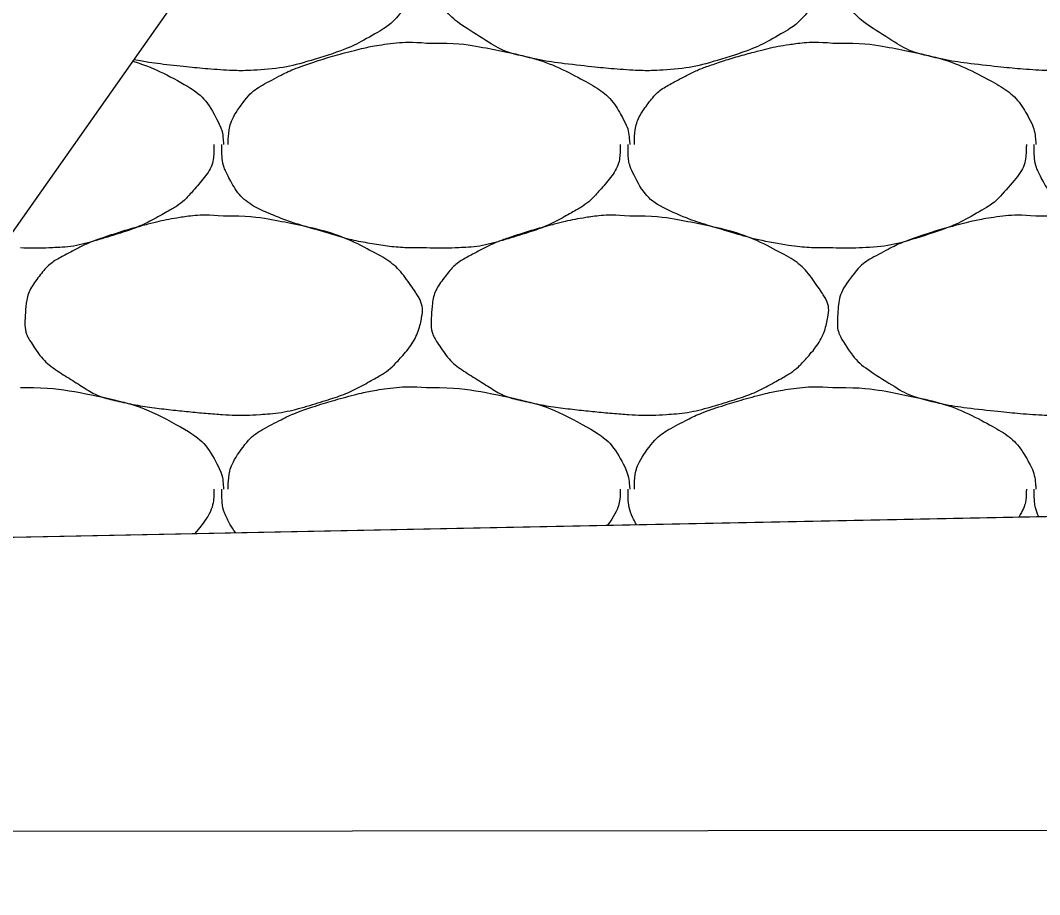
# Model space of a CAD drawing. Extents: x 1373719 to 1374161, y 379835 to 380167.
# Drawn here: x 1373962.83 to 1373963.987, y 380058.629 to 380059.62 of the extents above; entities that cross this region are included whole.
import ezdxf

# ---------------------------------------------------------------- set-up
doc = ezdxf.new("R2010")
doc.units = 0
for name, color, linetype in [('Aggregate Base Course', 7, 'Continuous'), ('SIGNATURE', 7, 'Continuous'), ('T_Drafting', 7, 'Continuous')]:
    doc.layers.add(name, color=color, linetype=linetype)

msp = doc.modelspace()

# ---------------------------------------------------------------- linework, layer by layer
msp.add_line((1373964.7341, 380059.0723), (1373943.3975, 380058.6456))
at = {"layer": 'Aggregate Base Course'}
for points, degree in [([(1373964.2074, 380059.6756), (1373964.2074, 380059.6756), (1373964.2074, 380059.6755), (1373964.2043, 380059.6586), (1373964.1955, 380059.6418), (1373964.1737, 380059.6175), (1373964.1654, 380059.6112), (1373964.137, 380059.595), (1373964.1191, 380059.5864), (1373964.0738, 380059.5721), (1373964.0483, 380059.5656), (1373964.0088, 380059.5631), (1373963.9955, 380059.563), (1373963.9625, 380059.5652), (1373963.9427, 380059.5672), (1373963.9012, 380059.5717), (1373963.8796, 380059.5752), (1373963.8405, 380059.5842), (1373963.8253, 380059.5936), (1373963.7917, 380059.6147), (1373963.7771, 380059.6256), (1373963.76, 380059.6519), (1373963.758, 380059.6593), (1373963.7574, 380059.6666)], 3), ([(1373963.7443, 380059.6663), (1373963.7401, 380059.6526), (1373963.7323, 380059.6391), (1373963.7129, 380059.6175), (1373963.7046, 380059.6112), (1373963.6762, 380059.595), (1373963.6583, 380059.5864), (1373963.613, 380059.5721), (1373963.5875, 380059.5656), (1373963.548, 380059.5631), (1373963.5347, 380059.563), (1373963.5017, 380059.5652), (1373963.4819, 380059.5672), (1373963.4404, 380059.5717), (1373963.4188, 380059.5752), (1373963.3797, 380059.5842), (1373963.3645, 380059.5936), (1373963.3309, 380059.6147), (1373963.3163, 380059.6256), (1373963.3011, 380059.649), (1373963.2993, 380059.6532), (1373963.2982, 380059.6574)], 3), ([(1373963.2801, 380059.657), (1373963.2756, 380059.6465), (1373963.269, 380059.6364), (1373963.2521, 380059.6175), (1373963.2438, 380059.6112), (1373963.2154, 380059.595), (1373963.1975, 380059.5864), (1373963.1522, 380059.5721), (1373963.1267, 380059.5656), (1373963.0872, 380059.5631), (1373963.0739, 380059.563), (1373963.0409, 380059.5652), (1373963.0211, 380059.5672), (1373962.9871, 380059.5709), (1373962.9731, 380059.5729), (1373962.959, 380059.5755)], 3), ([(1373963.0662, 380059.4793), (1373963.0662, 380059.4799), (1373963.0661, 380059.4805), (1373963.0665, 380059.4963), (1373963.0708, 380059.5109), (1373963.0905, 380059.5379), (1373963.1027, 380059.5459), (1373963.1284, 380059.5593), (1373963.14, 380059.5651), (1373963.1704, 380059.5754), (1373963.1883, 380059.5808), (1373963.2179, 380059.5885), (1373963.2292, 380059.5909), (1373963.2574, 380059.5953), (1373963.2744, 380059.596), (1373963.2912, 380059.5945)], 3), ([(1373963.2912, 380059.5945), (1373963.2929, 380059.5944), (1373963.2948, 380059.5946), (1373963.2966, 380059.5945)], 2), ([(1373963.2966, 380059.5945), (1373963.3229, 380059.5949), (1373963.3494, 380059.5909), (1373963.3758, 380059.5855), (1373963.408, 380059.5789), (1373963.4377, 380059.5691), (1373963.4676, 380059.5531), (1373963.4875, 380059.5424), (1373963.5034, 380059.5285), (1373963.5144, 380059.5081), (1373963.5191, 380059.4993), (1373963.5208, 380059.4904), (1373963.5216, 380059.4811), (1373963.5216, 380059.4805), (1373963.5217, 380059.4799), (1373963.5216, 380059.4793)], 3), ([(1373963.527, 380059.4793), (1373963.527, 380059.4799), (1373963.5269, 380059.4805), (1373963.527, 380059.4811), (1373963.5273, 380059.4963), (1373963.5316, 380059.5109), (1373963.5414, 380059.5243), (1373963.5513, 380059.5379), (1373963.5635, 380059.5459), (1373963.5774, 380059.5531), (1373963.5892, 380059.5593), (1373963.6008, 380059.5651), (1373963.6134, 380059.5693), (1373963.6312, 380059.5754), (1373963.6491, 380059.5808), (1373963.6674, 380059.5855), (1373963.6787, 380059.5885), (1373963.69, 380059.5909), (1373963.7016, 380059.5927), (1373963.7182, 380059.5953), (1373963.7352, 380059.596), (1373963.752, 380059.5945)], 3), ([(1373963.752, 380059.5945), (1373963.7537, 380059.5944), (1373963.7556, 380059.5946), (1373963.7574, 380059.5945)], 2), ([(1373963.7574, 380059.5945), (1373963.7837, 380059.5949), (1373963.8102, 380059.5909), (1373963.8366, 380059.5855), (1373963.8688, 380059.5789), (1373963.8985, 380059.5691), (1373963.9284, 380059.5531), (1373963.9483, 380059.5424), (1373963.9642, 380059.5285), (1373963.9752, 380059.5081), (1373963.9799, 380059.4993), (1373963.9816, 380059.4904), (1373963.9824, 380059.4811), (1373963.9824, 380059.4805), (1373963.9825, 380059.4799), (1373963.9824, 380059.4793)], 3), ([(1373962.9581, 380059.5741), (1373962.9745, 380059.5686), (1373962.9906, 380059.5618), (1373963.0267, 380059.5424), (1373963.0426, 380059.5285), (1373963.0583, 380059.4993), (1373963.06, 380059.4904), (1373963.0608, 380059.4805), (1373963.0609, 380059.4799), (1373963.0608, 380059.4793)], 3), ([(1373963.05, 380059.4793), (1373963.05, 380059.4775), (1373963.05, 380059.4757), (1373963.05, 380059.4739), (1373963.0493, 380059.4557), (1373963.0377, 380059.4399), (1373963.0248, 380059.4253), (1373963.0166, 380059.4161), (1373963.008, 380059.4096), (1373962.9978, 380059.4037), (1373962.9796, 380059.3934), (1373962.9617, 380059.3848), (1373962.942, 380059.3785), (1373962.9164, 380059.3705), (1373962.8909, 380059.3634), (1373962.8646, 380059.3623), (1373962.8532, 380059.3619), (1373962.8417, 380059.3618), (1373962.8304, 380059.3623)], 3), ([(1373963.2912, 380059.3623), (1373963.2888, 380059.3623), (1373963.2864, 380059.3623), (1373963.284, 380059.3623), (1373963.2641, 380059.3623), (1373963.2443, 380059.3642), (1373963.2246, 380059.3677), (1373963.2035, 380059.3715), (1373963.1835, 380059.3779), (1373963.163, 380059.3838), (1373963.1453, 380059.3889), (1373963.1283, 380059.3946), (1373963.1112, 380059.4019), (1373963.0921, 380059.4101), (1373963.0762, 380059.4239), (1373963.0662, 380059.4433), (1373963.061, 380059.4533), (1373963.059, 380059.4634), (1373963.059, 380059.4739), (1373963.059, 380059.4757), (1373963.059, 380059.4775), (1373963.059, 380059.4793)], 3), ([(1373963.5108, 380059.4793), (1373963.5108, 380059.4775), (1373963.5108, 380059.4757), (1373963.5108, 380059.4739), (1373963.5101, 380059.4557), (1373963.4985, 380059.4399), (1373963.4856, 380059.4253), (1373963.4774, 380059.4161), (1373963.4688, 380059.4096), (1373963.4586, 380059.4037), (1373963.4404, 380059.3934), (1373963.4225, 380059.3848), (1373963.4028, 380059.3785), (1373963.3772, 380059.3705), (1373963.3517, 380059.3634), (1373963.3254, 380059.3623), (1373963.314, 380059.3619), (1373963.3025, 380059.3618), (1373963.2912, 380059.3623)], 3), ([(1373963.752, 380059.3623), (1373963.7496, 380059.3623), (1373963.7472, 380059.3623), (1373963.7249, 380059.3623), (1373963.7051, 380059.3642), (1373963.6643, 380059.3715), (1373963.6443, 380059.3779), (1373963.6061, 380059.3889), (1373963.5891, 380059.3946), (1373963.5529, 380059.4101), (1373963.537, 380059.4239), (1373963.5218, 380059.4533), (1373963.5198, 380059.4634), (1373963.5198, 380059.4757), (1373963.5198, 380059.4775), (1373963.5198, 380059.4793)], 3), ([(1373963.9716, 380059.4793), (1373963.9716, 380059.4775), (1373963.9716, 380059.4757), (1373963.9709, 380059.4557), (1373963.9593, 380059.4399), (1373963.9382, 380059.4161), (1373963.9296, 380059.4096), (1373963.9012, 380059.3934), (1373963.8833, 380059.3848), (1373963.838, 380059.3705), (1373963.8125, 380059.3634), (1373963.7748, 380059.3619), (1373963.7633, 380059.3618), (1373963.752, 380059.3623)], 3), ([(1373964.2128, 380059.3623), (1373964.2104, 380059.3623), (1373964.208, 380059.3623), (1373964.2056, 380059.3623), (1373964.1857, 380059.3623), (1373964.1659, 380059.3642), (1373964.1462, 380059.3677), (1373964.1251, 380059.3715), (1373964.1051, 380059.3779), (1373964.0846, 380059.3838), (1373964.0669, 380059.3889), (1373964.0499, 380059.3946), (1373964.0328, 380059.4019), (1373964.0137, 380059.4101), (1373963.9978, 380059.4239), (1373963.9878, 380059.4433), (1373963.9826, 380059.4533), (1373963.9806, 380059.4634), (1373963.9806, 380059.4739), (1373963.9806, 380059.4757), (1373963.9806, 380059.4775), (1373963.9806, 380059.4793)], 3), ([(1373963.0608, 380059.3983), (1373963.0871, 380059.3987), (1373963.1136, 380059.3947), (1373963.14, 380059.3893), (1373963.1722, 380059.3827), (1373963.2019, 380059.3729), (1373963.2318, 380059.3569), (1373963.2517, 380059.3462), (1373963.2653, 380059.3318), (1373963.2786, 380059.3119), (1373963.2842, 380059.3034), (1373963.2873, 380059.2936), (1373963.2858, 380059.2849), (1373963.2827, 380059.268), (1373963.2739, 380059.2512), (1373963.2606, 380059.2363), (1373963.2521, 380059.2269), (1373963.2438, 380059.2206), (1373963.2336, 380059.2147), (1373963.2154, 380059.2044), (1373963.1975, 380059.1958), (1373963.1778, 380059.1895), (1373963.1522, 380059.1815), (1373963.1267, 380059.175), (1373963.1004, 380059.1733), (1373963.0872, 380059.1725), (1373963.0739, 380059.1724), (1373963.0608, 380059.1733), (1373963.0409, 380059.1746), (1373963.0211, 380059.1766), (1373963.0014, 380059.1787), (1373962.9796, 380059.1811), (1373962.958, 380059.1846), (1373962.9366, 380059.1895), (1373962.9189, 380059.1936), (1373962.9037, 380059.203), (1373962.888, 380059.2129), (1373962.8701, 380059.2241), (1373962.8555, 380059.235), (1373962.843, 380059.2543), (1373962.8365, 380059.2642), (1373962.8352, 380059.2748), (1373962.8358, 380059.2849), (1373962.8366, 380059.2995), (1373962.8397, 380059.3142), (1373962.8502, 380059.3281), (1373962.8608, 380059.3422), (1373962.8723, 380059.3497), (1373962.8862, 380059.3569), (1373962.898, 380059.3631), (1373962.9096, 380059.3689), (1373962.9222, 380059.3731), (1373962.94, 380059.3792), (1373962.9579, 380059.3846), (1373962.9762, 380059.3893), (1373962.9875, 380059.3923), (1373962.9988, 380059.3947), (1373963.0104, 380059.3965), (1373963.027, 380059.3991), (1373963.044, 380059.3998), (1373963.0608, 380059.3983)], 3), ([(1373963.5216, 380059.3983), (1373963.5479, 380059.3987), (1373963.5744, 380059.3947), (1373963.6008, 380059.3893), (1373963.633, 380059.3827), (1373963.6627, 380059.3729), (1373963.6926, 380059.3569), (1373963.7125, 380059.3462), (1373963.7261, 380059.3318), (1373963.7394, 380059.3119), (1373963.745, 380059.3034), (1373963.7481, 380059.2936), (1373963.7466, 380059.2849), (1373963.7435, 380059.268), (1373963.7347, 380059.2512), (1373963.7214, 380059.2363), (1373963.7129, 380059.2269), (1373963.7046, 380059.2206), (1373963.6944, 380059.2147), (1373963.6762, 380059.2044), (1373963.6583, 380059.1958), (1373963.6386, 380059.1895), (1373963.613, 380059.1815), (1373963.5875, 380059.175), (1373963.5612, 380059.1733), (1373963.548, 380059.1725), (1373963.5347, 380059.1724), (1373963.5216, 380059.1733), (1373963.5017, 380059.1746), (1373963.4819, 380059.1766), (1373963.4622, 380059.1787), (1373963.4404, 380059.1811), (1373963.4188, 380059.1846), (1373963.3974, 380059.1895), (1373963.3797, 380059.1936), (1373963.3645, 380059.203), (1373963.3488, 380059.2129), (1373963.3309, 380059.2241), (1373963.3163, 380059.235), (1373963.3038, 380059.2543), (1373963.2973, 380059.2642), (1373963.296, 380059.2748), (1373963.2966, 380059.2849), (1373963.2974, 380059.2995), (1373963.3005, 380059.3142), (1373963.311, 380059.3281), (1373963.3216, 380059.3422), (1373963.3331, 380059.3497), (1373963.347, 380059.3569), (1373963.3588, 380059.3631), (1373963.3704, 380059.3689), (1373963.383, 380059.3731), (1373963.4008, 380059.3792), (1373963.4187, 380059.3846), (1373963.437, 380059.3893), (1373963.4483, 380059.3923), (1373963.4596, 380059.3947), (1373963.4712, 380059.3965), (1373963.4878, 380059.3991), (1373963.5048, 380059.3998), (1373963.5216, 380059.3983)], 3), ([(1373963.9824, 380059.3983), (1373964.0087, 380059.3987), (1373964.0352, 380059.3947), (1373964.0938, 380059.3827), (1373964.1235, 380059.3729), (1373964.1733, 380059.3462), (1373964.1869, 380059.3318), (1373964.2058, 380059.3034), (1373964.2089, 380059.2936), (1373964.2043, 380059.268), (1373964.1955, 380059.2512), (1373964.1737, 380059.2269), (1373964.1654, 380059.2206), (1373964.137, 380059.2044), (1373964.1191, 380059.1958), (1373964.0738, 380059.1815), (1373964.0483, 380059.175), (1373964.0088, 380059.1725), (1373963.9955, 380059.1724), (1373963.9625, 380059.1746), (1373963.9427, 380059.1766), (1373963.9012, 380059.1811), (1373963.8796, 380059.1846), (1373963.8405, 380059.1936), (1373963.8253, 380059.203), (1373963.7917, 380059.2241), (1373963.7771, 380059.235), (1373963.7581, 380059.2642), (1373963.7568, 380059.2748), (1373963.7582, 380059.2995), (1373963.7613, 380059.3142), (1373963.7824, 380059.3422), (1373963.7939, 380059.3497), (1373963.8196, 380059.3631), (1373963.8312, 380059.3689), (1373963.8616, 380059.3792), (1373963.8795, 380059.3846), (1373963.9091, 380059.3923), (1373963.9204, 380059.3947), (1373963.9486, 380059.3991), (1373963.9656, 380059.3998), (1373963.9824, 380059.3983)], 3), ([(1373962.8304, 380059.2039), (1373962.8321, 380059.2038), (1373962.834, 380059.204), (1373962.8358, 380059.2039)], 2), ([(1373962.8358, 380059.2039), (1373962.8621, 380059.2043), (1373962.8886, 380059.2003), (1373962.9472, 380059.1883), (1373962.9769, 380059.1785), (1373963.0267, 380059.1518), (1373963.0426, 380059.1379), (1373963.0583, 380059.1087), (1373963.06, 380059.0998), (1373963.0608, 380059.0899), (1373963.0609, 380059.0893), (1373963.0608, 380059.0887)], 3), ([(1373963.0662, 380059.0887), (1373963.0662, 380059.0893), (1373963.0661, 380059.0899), (1373963.0665, 380059.1057), (1373963.0708, 380059.1203), (1373963.0905, 380059.1473), (1373963.1027, 380059.1553), (1373963.1284, 380059.1687), (1373963.14, 380059.1745), (1373963.1704, 380059.1848), (1373963.1883, 380059.1902), (1373963.2179, 380059.1979), (1373963.2292, 380059.2003), (1373963.2574, 380059.2047), (1373963.2744, 380059.2054), (1373963.2912, 380059.2039)], 3), ([(1373963.2912, 380059.2039), (1373963.2929, 380059.2038), (1373963.2948, 380059.204), (1373963.2966, 380059.2039)], 2), ([(1373963.2966, 380059.2039), (1373963.3229, 380059.2043), (1373963.3494, 380059.2003), (1373963.408, 380059.1883), (1373963.4377, 380059.1785), (1373963.4875, 380059.1518), (1373963.5034, 380059.1379), (1373963.5191, 380059.1087), (1373963.5208, 380059.0998), (1373963.5216, 380059.0899), (1373963.5217, 380059.0893), (1373963.5216, 380059.0887)], 3), ([(1373963.527, 380059.0887), (1373963.527, 380059.0893), (1373963.5269, 380059.0899), (1373963.5273, 380059.1057), (1373963.5316, 380059.1203), (1373963.5513, 380059.1473), (1373963.5635, 380059.1553), (1373963.5892, 380059.1687), (1373963.6008, 380059.1745), (1373963.6312, 380059.1848), (1373963.6491, 380059.1902), (1373963.6787, 380059.1979), (1373963.69, 380059.2003), (1373963.7182, 380059.2047), (1373963.7352, 380059.2054), (1373963.752, 380059.2039)], 3), ([(1373963.752, 380059.2039), (1373963.7537, 380059.2038), (1373963.7556, 380059.204), (1373963.7574, 380059.2039)], 2), ([(1373963.7574, 380059.2039), (1373963.7837, 380059.2043), (1373963.8102, 380059.2003), (1373963.8366, 380059.1949), (1373963.8688, 380059.1883), (1373963.8985, 380059.1785), (1373963.9284, 380059.1625), (1373963.9483, 380059.1518), (1373963.9642, 380059.1379), (1373963.9752, 380059.1175), (1373963.9799, 380059.1087), (1373963.9816, 380059.0998), (1373963.9824, 380059.0905), (1373963.9824, 380059.0899), (1373963.9825, 380059.0893), (1373963.9824, 380059.0887)], 3), ([(1373963.05, 380059.0887), (1373963.05, 380059.0869), (1373963.05, 380059.0851), (1373963.0493, 380059.0665), (1373963.0395, 380059.0518), (1373963.0278, 380059.0382)], 3), ([(1373963.0748, 380059.0391), (1373963.0716, 380059.0433), (1373963.0687, 380059.0478), (1373963.061, 380059.0627), (1373963.059, 380059.0728), (1373963.059, 380059.0851), (1373963.059, 380059.0869), (1373963.059, 380059.0887)], 3), ([(1373963.5108, 380059.0887), (1373963.5108, 380059.0869), (1373963.5108, 380059.0851), (1373963.5103, 380059.0703), (1373963.5042, 380059.0585), (1373963.4961, 380059.0475)], 3), ([(1373963.5295, 380059.0482), (1373963.5286, 380059.0497), (1373963.5278, 380059.0512), (1373963.5218, 380059.0627), (1373963.5198, 380059.0728), (1373963.5198, 380059.0851), (1373963.5198, 380059.0869), (1373963.5198, 380059.0887)], 3), ([(1373963.9716, 380059.0887), (1373963.9716, 380059.0869), (1373963.9716, 380059.0851), (1373963.9712, 380059.0739), (1373963.968, 380059.0652), (1373963.9631, 380059.0569)], 3), ([(1373963.9856, 380059.0573), (1373963.982, 380059.0658), (1373963.9806, 380059.0745), (1373963.9806, 380059.0851), (1373963.9806, 380059.0869), (1373963.9806, 380059.0887)], 3)]:
    msp.add_open_spline(points, degree=degree, dxfattribs=at)
at = {"layer": 'SIGNATURE'}
msp.add_lwpolyline([(1373964.6822, 380059.6855), (1373966.5122, 380059.6489), (1373966.9184, 380059.0277), (1373964.7341, 380059.0723), (1373962.574, 380059.0291), (1373963.0127, 380059.6517)], close=True, dxfattribs=at)
at = {"layer": 'T_Drafting'}
msp.add_lwpolyline([(1373907.6814, 380053.1388), (1373924.2276, 380053.0625), (1373943.1443, 380055.2293), (1373951.9112, 380058.5251), (1373953.6003, 380058.6934), (1373964.7393, 380058.7026), (1373975.6169, 380058.4507), (1373977.3548, 380058.2927), (1373984.3946, 380055.6389), (1373996.4595, 380059.5515), (1374008.6118, 380060.5252), (1374021.6044, 380060.5252)], dxfattribs=at)

doc.saveas('drawing.dxf')
